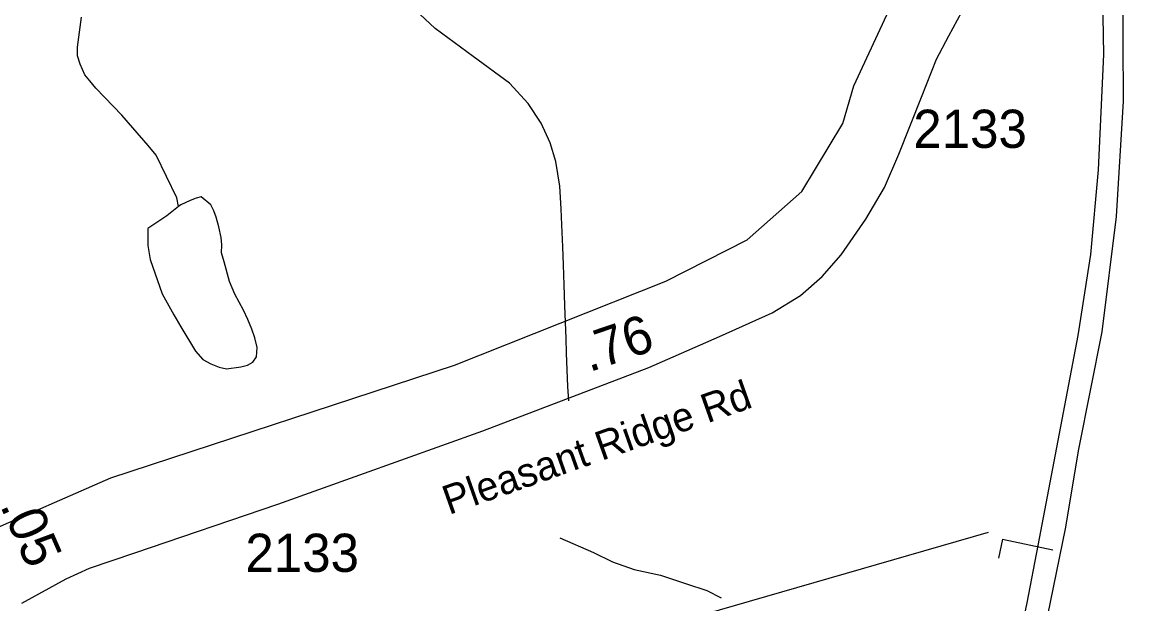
# Model space of a CAD drawing. Extents: x 1662474 to 1856135, y 779280 to 917889.
# Drawn here: x 1712484 to 1716136, y 863049 to 864951 of the extents above; entities that cross this region are included whole.
import ezdxf

# ---------------------------------------------------------------- set-up
doc = ezdxf.new("R2010")
doc.units = 0
for name, color, linetype in [('Exist Boundary Political City Limit New', 7, 'Continuous'), ('Exist Hydrographic Misc Water Feature', 7, 'Continuous'), ('Exist Hydrographic Pond Under 1500 Sq Ft', 7, 'Continuous'), ('Exist Road Non-System Type 51', 7, 'Continuous'), ('Exist Road Primary NC Divided Attributed', 7, 'Continuous'), ('Exist Road Primary US Structure Cantilever Sign CELL', 7, 'Continuous'), ('Exist Road Primary US Structure Cantilever Sign Number Label', 7, 'Continuous'), ('Exist Road Secondary Mileage Hundredths English Label', 7, 'Continuous'), ('Exist Road Secondary Mileage Tenths English Label', 7, 'Continuous'), ('Exist Road Secondary Type 51 Attributed', 7, 'Continuous'), ('Exist Road Secondary Type 51 Label', 7, 'Continuous'), ('Exist Road Secondary Type 51 Number Label', 7, 'Continuous'), ('Map Preparation Boundary City Limit Buffer Line', 7, 'Continuous')]:
    doc.layers.add(name, color=color, linetype=linetype)

msp = doc.modelspace()

# ---------------------------------------------------------------- linework, layer by layer
at = {"layer": 'Exist Boundary Political City Limit New'}
msp.add_lwpolyline([(1712358.9, 863279.5), (1712773.5, 863461), (1713898, 863830.1), (1714589.1, 864104.1), (1714855.9, 864239.8), (1715034.8, 864397.6), (1715168.5, 864620.9), (1715204.2, 864743.4), (1715341, 865037.9), (1715597.2, 865358.1), (1715807.6, 865494.8), (1715941.6, 865549.6), (1716111.6, 865606.2), (1716395.2, 865654.2)], dxfattribs=at)
at = {"layer": 'Exist Hydrographic Misc Water Feature'}
msp.add_lwpolyline([(1712994.7, 864348.9), (1712988.7, 864377), (1712921.2, 864517), (1712895.4, 864548.7), (1712809.7, 864647.2), (1712724.2, 864736), (1712704.2, 864760.2), (1712688.3, 864780.2), (1712672.5, 864814.1), (1712664.6, 864842.2), (1712664.7, 864870.1), (1712677.2, 864968.3)], dxfattribs=at)
at = {"layer": 'Exist Hydrographic Pond Under 1500 Sq Ft'}
msp.add_lwpolyline([(1712994.7, 864348.9), (1712956.3, 864318.5), (1712894.1, 864277), (1712893.9, 864221.3), (1712901.8, 864175.2), (1712941.2, 864062.7), (1712978.9, 863994.6), (1713002.6, 863954.9), (1713050.3, 863875.9), (1713074.1, 863848.3), (1713100.4, 863833.9), (1713128.2, 863823.4), (1713152.1, 863818), (1713198.3, 863823.6), (1713220.2, 863829.8), (1713238.2, 863839.2), (1713250.3, 863857.1), (1713252.4, 863887.3), (1713244.6, 863919.5), (1713234.8, 863947.6), (1713221.1, 863979.1), (1713207.1, 864009.7), (1713179.2, 864062), (1713161.4, 864103.4), (1713143.6, 864167.8), (1713135.8, 864197.4), (1713136, 864223.7), (1713134.2, 864247.6), (1713126.2, 864282.1), (1713118.4, 864314.3), (1713110.5, 864334.2), (1713100.8, 864354.1), (1713068.8, 864380.1), (1713052.8, 864376.4), (1713032.6, 864368.6), (1713002.3, 864354.5), (1712994.7, 864348.9)], dxfattribs=at)
at = {"layer": 'Exist Road Non-System Type 51'}
for points in [[(1714271.6, 863713.4), (1714269, 863759.9), (1714264.5, 863868.5), (1714262.9, 863916.9), (1714260.6, 863970.4), (1714259.2, 864024.7), (1714256.9, 864092.9), (1714254, 864158.4), (1714252.4, 864216.6), (1714248.8, 864288.5), (1714247.1, 864340.7), (1714242.5, 864415.8), (1714228.9, 864495.9), (1714211, 864557.5), (1714181.6, 864621), (1714139.1, 864685.4), (1714077.9, 864752), (1713959, 864839.4), (1713834.9, 864931.2), (1713734.1, 865026), (1713613.4, 865209.2)], [(1714242.5, 863264.1), (1714353, 863217.1), (1714414.4, 863185.9), (1714485.2, 863160.7), (1714571.9, 863142.1), (1714656.9, 863114), (1714723.9, 863092.2), (1714770.6, 863068.6)]]:
    msp.add_lwpolyline(points, dxfattribs=at)
at = {"layer": 'Exist Road Primary NC Divided Attributed'}
for points in [[(1715445.8, 861016.1), (1715567, 861691.7), (1715675.3, 862211.5), (1715897.4, 863294.5), (1715940.8, 863554.4), (1716016.6, 863938.9), (1716063.4, 864316.6), (1716086.6, 864694), (1716084.3, 865086.8), (1716078.4, 865324.3)], [(1716009.2, 865303.6), (1716014.7, 865219.1), (1716021.1, 864846.2), (1716004.4, 864468.6), (1715979.3, 864191.5), (1715937.5, 863926.7), (1715806.9, 863239.9), (1715770.2, 863052.2), (1715673.7, 862595.7), (1715551.5, 861970.9), (1715397.1, 861161.8), (1715307, 860743.8), (1715264.1, 860536.3), (1715222.4, 860270.8), (1715198.6, 860122.2)]]:
    msp.add_lwpolyline(points, dxfattribs=at)
at = {"layer": 'Exist Road Primary US Structure Cantilever Sign CELL'}
for q in [(1715677.9, 863198), (1715856, 863225.6)]:
    msp.add_line((1715690.9, 863260.1), q, dxfattribs=at)
at = {"layer": 'Exist Road Primary US Structure Cantilever Sign Number Label'}
msp.add_line((1715644.3, 863282), (1713713.3, 862725.6), dxfattribs=at)
at = {"layer": 'Exist Road Secondary Type 51 Attributed'}
msp.add_lwpolyline([(1712482.2, 863050.3), (1712627.1, 863130.7), (1712702.9, 863165.6), (1712851.5, 863215.6), (1713319.3, 863374.9), (1713990.3, 863614.5), (1714534, 863822.2), (1714764.5, 863923.8), (1714937.3, 864001.1), (1715029.8, 864057.2), (1715101.1, 864119.4), (1715163.3, 864190.7), (1715243.7, 864307.5), (1715304.3, 864410.6), (1715351.3, 864519.8), (1715425.3, 864707.1), (1715475, 864831.2), (1715515.1, 864906.9), (1715557.8, 864985.7), (1715584.5, 865026.6)], dxfattribs=at)
at = {"layer": 'Map Preparation Boundary City Limit Buffer Line'}
msp.add_lwpolyline([(1712358.9, 863279.5), (1712773.5, 863461), (1713898, 863830.1), (1714589.1, 864104.1), (1714855.9, 864239.8), (1715034.8, 864397.6), (1715168.5, 864620.9), (1715204.2, 864743.4), (1715341, 865037.9), (1715597.2, 865358.1), (1715807.6, 865494.8), (1715941.6, 865549.6), (1716111.6, 865606.2), (1716395.2, 865654.2)], dxfattribs=at)

# ---------------------------------------------------------------- texts
at = {"layer": 'Exist Road Secondary Mileage Hundredths English Label'}
msp.add_text('.05', height=125, rotation=293.7257, dxfattribs=at).set_placement((1712409.8, 863370.6))
at = {"layer": 'Exist Road Secondary Mileage Tenths English Label'}
msp.add_text('.76', height=125, rotation=18.7999, dxfattribs=at).set_placement((1714338.8, 863806.2))
at = {"layer": 'Exist Road Secondary Type 51 Label'}
msp.add_text('Pleasant Ridge Rd', height=95, rotation=19.5172, dxfattribs=at).set_placement((1713879.6, 863339.2))
at = {"layer": 'Exist Road Secondary Type 51 Number Label'}
for p in [(1715398.9, 864540.6), (1713213.4, 863153.1)]:
    msp.add_text('2133', height=125, dxfattribs=at).set_placement(p)

doc.saveas('drawing.dxf')
